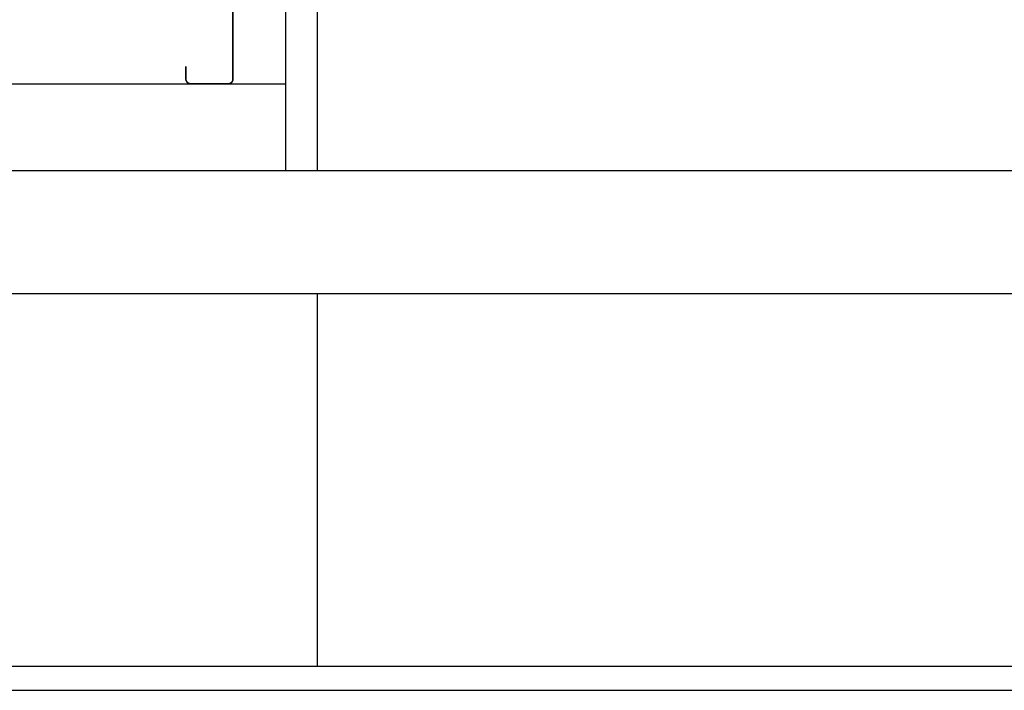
# Model space of a CAD drawing. Header units: millimetres. Extents: x 22865 to 60762, y -18816 to 15611.
# Tile 513 of 517: x 37970 to 38094, y 10026 to 10110. Entities that reach past the tile are written whole.
import ezdxf

# ---------------------------------------------------------------- set-up
doc = ezdxf.new("R2010")
doc.units = ezdxf.units.MM
for name, color, linetype in [('35', 3, 'Continuous'), ('elem_konstr', 7, 'Continuous'), ('plyty warstwowe PIR', 200, 'Continuous')]:
    doc.layers.add(name, color=color, linetype=linetype)

msp = doc.modelspace()

# ---------------------------------------------------------------- linework, layer by layer
at = {"color": 9}
for p, q in [((38003.4651998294, 10117.20609792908), (38003.4651998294, 10091.25424248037)), ((37827.96645047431, 10091.25424248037), (38390.46645047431, 10091.25424248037)), ((38390.46645047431, 10075.64141937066), (37827.96645047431, 10075.64141937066))]:
    msp.add_line(p, q, dxfattribs=at)
at = {"lineweight": -2}
msp.add_line((37827.96645047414, 10102.20610200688), (38003.4651998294, 10102.20610200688), dxfattribs=at)
at = {"layer": '35', "ltscale": 0.55, "const_width": 0.2}
msp.add_lwpolyline([(37990.87518656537, 10104.40622311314), (37990.8750657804, 10102.80622311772, 0.4142135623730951), (37991.47502048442, 10102.20617782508), (37996.22502047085, 10102.20581924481, 0.4142135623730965), (37996.82506576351, 10102.80577394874), (37996.82506576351, 10116.40179160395, -0.4142135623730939), (37997.42511105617, 10117.00174630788), (38002.77511104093, 10117.00134243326, -0.4142135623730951), (38003.37506574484, 10116.40129714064), (38003.37494496, 10114.8012971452)], format="xyb", dxfattribs=at)
at = {"layer": 'elem_konstr', "lineweight": -2}
msp.add_line((37827.96645047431, 10025.50796768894), (38390.46645047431, 10025.50796768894), dxfattribs=at)
at = {"layer": 'plyty warstwowe PIR'}
for p, q in [((38007.46566341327, 10117.20610200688), (38007.46566341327, 10091.25424248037)), ((38007.46566341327, 10075.64141937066), (38007.46566341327, 10028.50796768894)), ((38390.46645047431, 10028.50796768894), (37827.96645047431, 10028.50796768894))]:
    msp.add_line(p, q, dxfattribs=at)

doc.saveas('drawing.dxf')
